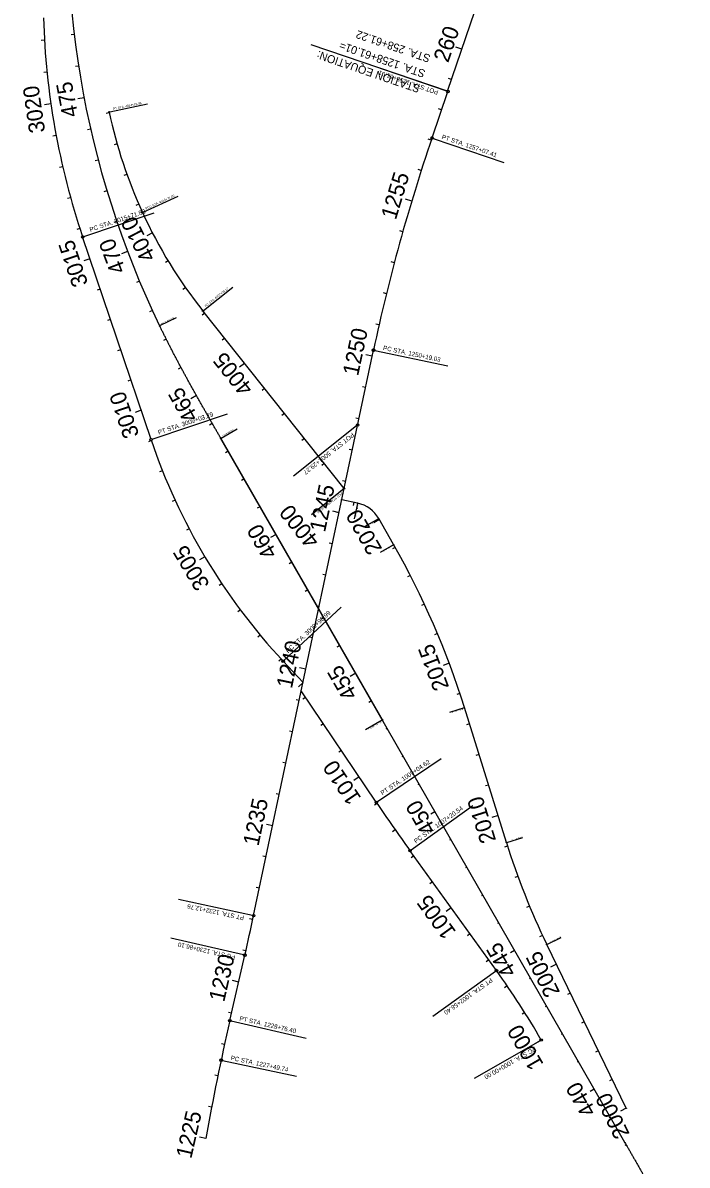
# Model space of a CAD drawing. Extents: x 448091 to 665917, y 1461380 to 1587607.
# Drawn here: x 481505 to 483581, y 1561735 to 1565305 of the extents above; entities that cross this region are included whole.
import ezdxf

# ---------------------------------------------------------------- set-up
doc = ezdxf.new("R2010")
doc.units = 0
for name, color, linetype in [('Attenuator_ep', 7, 'Continuous'), ('AttenuatorTM', 7, 'Continuous'), ('BillboardLoc', 7, 'Continuous'), ('BLSurveyCntrl_ep', 7, 'Continuous'), ('BLSurveyField_ep', 7, 'Continuous'), ('BLSurveySymbl_ep', 7, 'Continuous'), ('Bollard', 7, 'Continuous'), ('BoundaryLineImp', 7, 'Continuous'), ('TextShtNo', 7, 'Continuous'), ('TextTitle', 7, 'Continuous')]:
    doc.layers.add(name, color=color, linetype=linetype)

msp = doc.modelspace()

# ---------------------------------------------------------------- linework, layer by layer
at = {"layer": 'Attenuator_ep'}
msp.add_line((482832.4, 1565090.7), (482406.2, 1565236.3), dxfattribs=at)
at = {"layer": 'AttenuatorTM'}
for p, q in [((482830, 1565091.5), (482602.1, 1565169.4)), ((481776.9, 1565026.1), (481894.3, 1565051.1)), ((482787.9, 1564943.6), (483008.5, 1564868.3)), ((481880.9, 1564712.5), (481991, 1564763.1)), ((481695.9, 1564636.9), (481915.9, 1564711.1)), ((481879.1, 1564711.7), (481879.1, 1564711.7)), ((482069.7, 1564405.5), (482161.7, 1564478.6)), ((481933.6, 1564358.3), (481985.2, 1564383.3)), ((481933.6, 1564358.3), (481985.1, 1564383.3)), ((482605.2, 1564280.8), (482833.8, 1564232.4)), ((481909.6, 1564003.3), (482145.3, 1564082.9)), ((482548.5, 1564045.4), (482350.6, 1563887.9)), ((482124.6, 1564007.1), (482175.2, 1564036.1)), ((482508, 1563847.9), (482406.9, 1563767.5)), ((482551.3, 1563803), (482541.1, 1563754.8)), ((482616.9, 1563755.1), (482574.2, 1563730.7)), ((482663.3, 1563673.6), (482621.7, 1563649.9)), ((482321.9, 1563312.5), (482500.3, 1563479)), ((482884.6, 1563164.3), (482838.2, 1563149.9)), ((482628.4, 1563125.8), (482576, 1563095.6)), ((482613.2, 1562871.1), (482812.5, 1563005.2)), ((482718.4, 1562720.1), (482911.3, 1562859.2)), ((483017.5, 1562743.1), (483067.4, 1562758.6)), ((482222.6, 1562515.5), (481991.3, 1562564.6)), ((482195.3, 1562391.9), (481967.8, 1562444.1)), ((483143.4, 1562424.8), (483187.7, 1562446.3)), ((482982.1, 1562340.6), (482786.3, 1562199.4)), ((482156.2, 1562185.8), (482390.4, 1562132)), ((483121.9, 1562123.9), (482915.3, 1562005.3)), ((482128.9, 1562062.1), (482360, 1562013.1))]:
    msp.add_line(p, q, dxfattribs=at)
for centre, radius in [((482833.8, 1565090.2), 4), ((481775, 1565025.7), 2), ((482784.2, 1564944.9), 4), ((481879.1, 1564711.7), 2), ((481692.1, 1564635.6), 4), ((482068.1, 1564404.2), 2), ((481932.7, 1564357.9), 1), ((481932.7, 1564357.9), 1), ((482601.3, 1564281.7), 4), ((482551.7, 1564047.8), 4), ((481905.8, 1564002.1), 4), ((482123.8, 1564006.6), 1), ((482509.5, 1563849.2), 2), ((482502.1, 1563814.2), 0.8), ((482551.5, 1563803.8), 0.8), ((482617.6, 1563755.4), 0.8), ((482664, 1563674), 0.8), ((482318.9, 1563309.8), 4), ((482885.4, 1563164.6), 0.8), ((482629.3, 1563126.2), 1), ((482609.9, 1562868.8), 4), ((482715.1, 1562717.8), 4), ((483016.7, 1562742.9), 0.8), ((482226.5, 1562514.7), 4), ((482199.2, 1562391), 4), ((483142.7, 1562424.5), 0.8), ((482985.4, 1562342.9), 4), ((482152.3, 1562186.6), 4), ((483125.4, 1562125.9), 4), ((482125, 1562063), 4)]:
    msp.add_circle(centre, radius, dxfattribs=at)
at = {"layer": 'BillboardLoc'}
msp.add_line((482629.3, 1563126.2), (482123.8, 1564006.6), dxfattribs=at)
msp.add_arc((484510.5, 1565607.8), 2864.8, 173.1261, 205.8669, dxfattribs=at)
msp.add_spline([(482123.8, 1564006.6), (482121.1, 1564011.2), (482118.4, 1564015.9), (482115.7, 1564020.6), (482113, 1564025.3), (482110.3, 1564030), (482107.6, 1564034.7), (482104.9, 1564039.4), (482102.2, 1564044.1), (482099.6, 1564048.8), (482096.9, 1564053.4), (482094.2, 1564058.1), (482091.5, 1564062.8), (482088.8, 1564067.5), (482086.1, 1564072.2), (482083.5, 1564076.9), (482080.8, 1564081.6), (482078.1, 1564086.3), (482075.4, 1564091), (482072.8, 1564095.7), (482070.1, 1564100.4), (482067.4, 1564105.1), (482064.8, 1564109.8), (482062.1, 1564114.5), (482059.4, 1564119.2), (482056.8, 1564123.9), (482054.1, 1564128.6), (482051.5, 1564133.3), (482048.8, 1564138.1), (482046.2, 1564142.8), (482043.6, 1564147.5), (482040.9, 1564152.2), (482038.3, 1564156.9), (482035.7, 1564161.7), (482033, 1564166.4), (482030.4, 1564171.1), (482027.8, 1564175.8), (482025.2, 1564180.6), (482022.6, 1564185.3), (482020, 1564190), (482017.4, 1564194.8), (482014.8, 1564199.5), (482012.2, 1564204.3), (482009.6, 1564209), (482007, 1564213.8), (482004.5, 1564218.5), (482001.9, 1564223.3), (481999.3, 1564228), (481996.8, 1564232.8), (481994.2, 1564237.6), (481991.7, 1564242.3), (481989.1, 1564247.1), (481986.6, 1564251.9), (481984.1, 1564256.7), (481981.6, 1564261.5), (481979.1, 1564266.2), (481976.5, 1564271), (481974, 1564275.8), (481971.6, 1564280.6), (481969.1, 1564285.4), (481966.6, 1564290.2), (481964.1, 1564295), (481961.7, 1564299.8), (481959.2, 1564304.7), (481956.8, 1564309.5), (481954.3, 1564314.3), (481951.9, 1564319.1), (481949.5, 1564324), (481947.1, 1564328.8), (481944.6, 1564333.6), (481942.2, 1564338.5), (481939.9, 1564343.3), (481937.5, 1564348.2), (481935.1, 1564353), (481932.7, 1564357.9)], degree=3, dxfattribs=at)
at = {"layer": 'BLSurveyCntrl_ep'}
for p, q in [((482832.4, 1565090.7), (483145.9, 1566008.9)), ((482784.2, 1564944.9), (482833.8, 1565090.2)), ((481905.8, 1564002.1), (481692.1, 1564635.6)), ((482509.5, 1563849.2), (482068.1, 1564404.2)), ((482226.5, 1562514.7), (482601.3, 1564281.7)), ((482551.5, 1563803.8), (482502.1, 1563814.2)), ((482664, 1563674), (482617.6, 1563755.4)), ((482381, 1563243.2), (482318.9, 1563309.8)), ((482609.9, 1562868.8), (482375.4, 1563217)), ((483016.7, 1562742.9), (482885.4, 1563164.6)), ((482985.4, 1562342.9), (482715.1, 1562717.8)), ((483390.9, 1561912.6), (483142.7, 1562424.5)), ((482152.3, 1562186.6), (482199.2, 1562391))]:
    msp.add_line(p, q, dxfattribs=at)
for centre, radius, start, end in [((483918.8, 1565386.8), 2350, 181.6296, 198.6433), ((483242.1, 1565337.9), 1500, 192.012, 204.6738), ((488206.1, 1563092.8), 5729.6, 161.14072, 168.02453), ((483242.1, 1565337.9), 1500, 204.6738, 218.4944), ((483715.6, 1564612.6), 1910, 198.6433, 223.0104), ((482530.7, 1563705.9), 100, 29.671, 78.0252), ((480424, 1562397.9), 2578, 17.3013, 29.6707), ((487362.7, 1566068.6), 5729.6, 213.94989, 215.79072), ((485205, 1563424.5), 2292, 197.3013, 205.8686), ((474753.7, 1564099.7), 7639, 347.07453, 348.02453), ((480957.5, 1560880.9), 2500, 29.8686, 35.7907), ((489597.7, 1560477.9), 7639, 167.07453, 169.89864)]:
    msp.add_arc(centre, radius, start, end, dxfattribs=at)
at = {"layer": 'BLSurveyField_ep'}
for p, q in [((481572.7, 1565250.3), (481562.7, 1565249.8)), ((482877.2, 1565222.1), (482858.3, 1565228.5)), ((481580.7, 1565150.7), (481570.7, 1565149.7)), ((482844.9, 1565127.4), (482835.5, 1565130.6)), ((482832.4, 1565090.7), (482833.8, 1565090.2)), ((481592.8, 1565051.4), (481573, 1565048.6)), ((481775.5, 1565023.3), (481765.7, 1565021.2)), ((482814.1, 1565032.5), (482804.6, 1565035.7)), ((481609.2, 1564952.8), (481599.4, 1564950.9)), ((482781.8, 1564937.9), (482772.3, 1564941.1)), ((481799.7, 1564926.3), (481790.1, 1564923.5)), ((481629.7, 1564854.9), (481620, 1564852.7)), ((481830.3, 1564831.1), (481820.9, 1564827.7)), ((482750.4, 1564842.9), (482740.9, 1564846)), ((481654.4, 1564758), (481644.8, 1564755.4)), ((482720.7, 1564747.4), (482701.5, 1564753.2)), ((481867.2, 1564738.2), (481858, 1564734.2)), ((481683.2, 1564662.3), (481673.7, 1564659.2)), ((481910.2, 1564647.9), (481892.5, 1564638.7)), ((482692.6, 1564651.5), (482683, 1564654.2)), ((481715, 1564567.5), (481696.1, 1564561.1)), ((481959.1, 1564560.7), (481950.6, 1564555.5)), ((482666.3, 1564555), (482656.6, 1564557.5)), ((481747, 1564472.7), (481737.5, 1564469.5)), ((482013.8, 1564477), (482005.6, 1564471.2)), ((482641.6, 1564458.1), (482631.9, 1564460.5)), ((482073.8, 1564397), (482066, 1564390.8)), ((481779, 1564378), (481769.5, 1564374.8)), ((482618.6, 1564360.8), (482608.9, 1564363)), ((482136.1, 1564318.8), (482128.2, 1564312.5)), ((481811, 1564283.2), (481801.5, 1564280)), ((482597.3, 1564263.1), (482577.7, 1564267.2)), ((482198.3, 1564240.5), (482182.7, 1564228.1)), ((481842.9, 1564188.5), (481833.4, 1564185.3)), ((482260.5, 1564162.2), (482252.7, 1564156)), ((482576.6, 1564165.2), (482566.8, 1564167.3)), ((481874.9, 1564093.7), (481855.9, 1564087.3)), ((482322.8, 1564084), (482315, 1564077.7)), ((482555.8, 1564067.4), (482546, 1564069.5)), ((482385, 1564005.7), (482377.2, 1563999.5)), ((481906.9, 1563999), (481897.4, 1563995.7)), ((482535.1, 1563969.6), (482525.3, 1563971.7)), ((481941.5, 1563905.1), (481932.2, 1563901.4)), ((482447.3, 1563927.4), (482439.5, 1563921.2)), ((482514.3, 1563871.8), (482504.5, 1563873.8)), ((482509.5, 1563849.2), (482493.9, 1563836.7)), ((481980.9, 1563813.3), (481971.8, 1563809.1)), ((482539.7, 1563806.3), (482537.6, 1563796.5)), ((482493.6, 1563773.9), (482474, 1563778.1)), ((482619.4, 1563752.3), (482602, 1563742.4)), ((482025.1, 1563723.6), (482016.3, 1563718.9)), ((482472.8, 1563676.1), (482463, 1563678.2)), ((482668.9, 1563665.5), (482660.2, 1563660.5)), ((482074, 1563636.3), (482056.8, 1563626.1)), ((482452.1, 1563578.3), (482442.3, 1563580.4)), ((482716.3, 1563577.4), (482707.5, 1563572.9)), ((482127.3, 1563551.8), (482119, 1563546.2)), ((482185, 1563470.1), (482177, 1563464.1)), ((482431.3, 1563480.5), (482421.5, 1563482.5)), ((482760.4, 1563487.7), (482751.3, 1563483.4)), ((482800.9, 1563396.2), (482791.6, 1563392.4)), ((482246.9, 1563391.6), (482239.2, 1563385.2)), ((482410.6, 1563382.6), (482400.8, 1563384.7)), ((482312.8, 1563316.4), (482305.5, 1563309.6)), ((482389.8, 1563284.8), (482370.3, 1563289)), ((482837.8, 1563303.3), (482819.1, 1563296.3)), ((482381, 1563243.2), (482366.4, 1563229.6)), ((482369.1, 1563187), (482359.3, 1563189.1)), ((482389.1, 1563196.8), (482380.8, 1563191.2)), ((482871.1, 1563209), (482861.6, 1563205.9)), ((482444.9, 1563113.9), (482436.6, 1563108.3)), ((482901.2, 1563113.7), (482891.7, 1563110.7)), ((482348.3, 1563089.2), (482338.5, 1563091.2)), ((482500.8, 1563030.9), (482492.5, 1563025.3)), ((482931, 1563018.2), (482921.4, 1563015.2)), ((482327.6, 1562991.4), (482317.8, 1562993.4)), ((482556.6, 1562948), (482540, 1562936.8)), ((482306.8, 1562893.5), (482297, 1562895.6)), ((482960.7, 1562922.7), (482951.2, 1562919.8)), ((482612.5, 1562865), (482604.2, 1562859.4)), ((482990.5, 1562827.2), (482971.4, 1562821.3)), ((482286.1, 1562795.7), (482266.5, 1562799.9)), ((482669.1, 1562782.6), (482660.9, 1562776.9)), ((483020.2, 1562731.8), (483010.7, 1562728.8)), ((482265.3, 1562697.9), (482255.5, 1562700)), ((482727.1, 1562701.2), (482719, 1562695.3)), ((482785.6, 1562620), (482777.5, 1562614.2)), ((483052.5, 1562637.1), (483043.1, 1562633.7)), ((482244.6, 1562600.1), (482234.8, 1562602.1)), ((482844.1, 1562538.9), (482827.9, 1562527.2)), ((483088.9, 1562544), (483079.7, 1562540.2)), ((482223.8, 1562502.2), (482214, 1562504.3)), ((482902.6, 1562457.8), (482894.5, 1562452)), ((483129.3, 1562452.6), (483120.3, 1562448.3)), ((482202.3, 1562404.6), (482192.5, 1562406.8)), ((482961.1, 1562376.7), (482952.9, 1562370.8)), ((483172.8, 1562362.5), (483154.8, 1562353.8)), ((482179.9, 1562307.1), (482160.4, 1562311.6)), ((483019, 1562295.2), (483010.7, 1562289.5)), ((483216.4, 1562272.5), (483207.4, 1562268.1)), ((482157.5, 1562209.7), (482147.8, 1562211.9)), ((483073.9, 1562211.6), (483065.4, 1562206.3)), ((483260, 1562182.5), (483251, 1562178.2)), ((482135.5, 1562112.1), (482125.8, 1562114.2)), ((483125.4, 1562125.9), (483108.1, 1562115.9)), ((483303.7, 1562092.5), (483294.7, 1562088.2)), ((482114.8, 1562014.3), (482105, 1562016.4)), ((483347.3, 1562002.6), (483338.3, 1561998.2)), ((482095.3, 1561916.2), (482085.5, 1561918.3)), ((483390.9, 1561912.6), (483372.9, 1561903.9)), ((482077.1, 1561817.7), (482057.6, 1561822.2))]:
    msp.add_line(p, q, dxfattribs=at)
msp.add_circle((483390.9, 1561912.6), 0.8, dxfattribs=at)
at = {"layer": 'Bollard'}
for p, q in [((481665.9, 1565268.3), (481656, 1565267.1)), ((481679.5, 1565169.2), (481669.6, 1565167.7)), ((481696.5, 1565070.7), (481676.9, 1565067)), ((481717, 1564972.8), (481707.2, 1564970.6)), ((481740.8, 1564875.7), (481731.2, 1564873.2)), ((481768.1, 1564779.5), (481758.5, 1564776.6)), ((481798.6, 1564684.3), (481789.2, 1564681.1)), ((481832.5, 1564590.2), (481813.8, 1564583.1)), ((481869.7, 1564497.4), (481860.4, 1564493.5)), ((481910, 1564405.9), (481900.9, 1564401.7)), ((481953.5, 1564315.9), (481944.6, 1564311.4)), ((481999.8, 1564227.2), (481991, 1564222.5)), ((482048, 1564139.6), (482030.5, 1564129.8)), ((482097.3, 1564052.6), (482088.7, 1564047.7)), ((482147.1, 1563965.9), (482138.4, 1563960.9)), ((482196.9, 1563879.2), (482188.2, 1563874.2)), ((482246.7, 1563792.5), (482238, 1563787.5)), ((482296.5, 1563705.7), (482279.2, 1563695.8)), ((482346.3, 1563619), (482337.6, 1563614)), ((482396.1, 1563532.3), (482387.4, 1563527.3)), ((482445.9, 1563445.6), (482437.2, 1563440.6)), ((482495.7, 1563358.9), (482487, 1563353.9)), ((482545.5, 1563272.2), (482528.2, 1563262.2)), ((482595.3, 1563185.4), (482586.6, 1563180.5))]:
    msp.add_line(p, q, dxfattribs=at)
at = {"layer": 'TextShtNo'}
msp.add_line((483387, 1561805.2), (482122.5, 1564007), dxfattribs=at)
msp.add_spline([(483387, 1561805.2), (483389.7, 1561800.5), (483392.4, 1561795.9), (483395.1, 1561791.2), (483397.8, 1561786.5), (483400.5, 1561781.8), (483403.1, 1561777.1), (483405.8, 1561772.4), (483408.5, 1561767.7), (483411.2, 1561763), (483413.9, 1561758.3), (483416.6, 1561753.7), (483419.3, 1561749), (483422, 1561744.3), (483424.7, 1561739.6), (483427.3, 1561734.9), (483430, 1561730.2), (483432.7, 1561725.5), (483435.4, 1561720.8), (483438.1, 1561716.1), (483440.7, 1561711.4), (483443.4, 1561706.7), (483446.1, 1561702), (483448.8, 1561697.3), (483451.4, 1561692.6), (483454.1, 1561687.9), (483456.8, 1561683.2), (483459.5, 1561678.5), (483462.1, 1561673.8), (483464.8, 1561669.1), (483467.4, 1561664.4), (483470.1, 1561659.7), (483472.8, 1561655), (483475.4, 1561650.3), (483478.1, 1561645.6), (483480.7, 1561640.9), (483483.4, 1561636.2), (483486, 1561631.5), (483488.7, 1561626.7), (483491.3, 1561622), (483493.9, 1561617.3), (483496.6, 1561612.6), (483499.2, 1561607.9), (483501.8, 1561603.1), (483504.5, 1561598.4), (483507.1, 1561593.7), (483509.7, 1561589), (483512.3, 1561584.2), (483514.9, 1561579.5), (483517.5, 1561574.8), (483520.1, 1561570), (483522.7, 1561565.3), (483525.3, 1561560.6), (483527.9, 1561555.8), (483530.5, 1561551.1), (483533.1, 1561546.3), (483535.7, 1561541.6), (483538.3, 1561536.8), (483540.9, 1561532.1), (483543.4, 1561527.3), (483546, 1561522.6), (483548.6, 1561517.8), (483551.1, 1561513), (483553.7, 1561508.3), (483556.2, 1561503.5), (483558.8, 1561498.7), (483561.3, 1561494), (483563.9, 1561489.2), (483566.4, 1561484.4), (483568.9, 1561479.7), (483571.4, 1561474.9), (483573.9, 1561470.1), (483576.5, 1561465.3), (483579, 1561460.5), (483581.5, 1561455.7)], degree=3, dxfattribs=at)
at = {"layer": 'TextTitle'}
for p, q in [((482643.7, 1563099.4), (482640, 1563097.2)), ((482693.5, 1563012.6), (482689.8, 1563010.5)), ((482743.4, 1562925.9), (482739.6, 1562923.8)), ((482793.2, 1562839.2), (482780.8, 1562832.1)), ((482843, 1562752.5), (482839.2, 1562750.4)), ((482892.8, 1562665.8), (482889, 1562663.6)), ((482942.6, 1562579.1), (482938.8, 1562576.9)), ((482992.4, 1562492.4), (482988.6, 1562490.2)), ((483042.2, 1562405.6), (483029.8, 1562398.5)), ((483092, 1562318.9), (483088.2, 1562316.8)), ((483141.8, 1562232.2), (483138, 1562230.1)), ((483191.6, 1562145.5), (483187.9, 1562143.3)), ((483241.4, 1562058.8), (483237.7, 1562056.6)), ((483291.2, 1561972.1), (483278.8, 1561964.9)), ((483341, 1561885.3), (483337.3, 1561883.2)), ((483390.8, 1561798.6), (483387.1, 1561796.5)), ((483390.8, 1561798.6), (483387.8, 1561796.9))]:
    msp.add_line(p, q, dxfattribs=at)
msp.add_circle((483387, 1561805.2), 1, dxfattribs=at)

# ---------------------------------------------------------------- texts
at = {"layer": 'Attenuator_ep'}
for s, p in [('STA. 258+61.22', (482781.3, 1565203.3)), ('STATION EQUATION:', (482749, 1565108.7)), ('STA. 1258+61.01=', (482765.2, 1565156))]:
    msp.add_text(s, height=25, rotation=161.1404, dxfattribs=at).set_placement(p)
at = {"layer": 'AttenuatorTM'}
for s, height, rotation, p in [('POT STA. 1258+61.01', 14, 161.1404, (482805.1, 1565092.7)), ('PT STA. 4014+02.48', 7, 12.012, (481788, 1565032)), ('PT STA. 1257+07.41', 14, 341.1407, (482813, 1564942.4)), ('PCC STA. 4010+71.00', 7, 24.6738, (481890.4, 1564720.7)), ('PC STA. 3015+71.88', 14, 18.6433, (481716.4, 1564651.1)), ('PC STA. 4007+09.17', 7, 38.4944, (482076.9, 1564415.7)), ('PC STA. 467+46.89', 3.5, 25.8669, (481938.3, 1564362.5)), ('SC STA. 467+46.89', 3.5, 25.8669, (481938.3, 1564362.5)), ('PC STA. 1250+19.03', 14, 348.0245, (482630.1, 1564282.7)), ('PT STA. 3009+03.29', 14, 18.6433, (481930.1, 1564017.6)), ('TS STA. 463+46.89', 3.5, 29.8669, (482129, 1564011.6)), ('POT STA. 5001+29.27', 14, 218.4944, (482534.1, 1564024.9)), ('POT STA. 4000+00.00', 7, 218.4944, (482500.8, 1563837.7)), ('PT STA. 2020+87.96', 2.8, 258.0252, (482551.7, 1563798)), ('PC STA. 2020+03.57', 2.8, 209.671, (482613.5, 1563751.4)), ('PT STA. 2019+09.87', 2.8, 209.6707, (482659.4, 1563670.8)), ('PC STA. 3000+90.99', 14, 43.0104, (482334.7, 1563334)), ('PC STA. 2013+53.32', 2.8, 197.3013, (482880.5, 1563161.6)), ('POT STA. 453+31.75', 3.5, 209.8669, (482624.1, 1563121.2)), ('PT STA. 1009+04.62', 14, 33.9499, (482629.2, 1562890.3)), ('PC STA. 1007+20.54', 14, 35.7907, (482733.8, 1562739.8)), ('PT STA. 2009+11.63', 2.8, 197.3974, (483066.2, 1562762.5)), ('PT STA. 1232+12.76', 14, 168.0245, (482197.7, 1562513.7)), ('PC STA. 2005+68.91', 2.8, 206.6825, (483185.5, 1562450.4)), ('PC STA. 1230+86.10', 14, 167.0745, (482170.3, 1562390.5)), ('PT STA. 1002+58.40', 14, 215.7907, (482966.8, 1562320.9)), ('PT STA. 1228+76.40', 14, 347.0745, (482181.2, 1562187.2)), ('PC STA. 1227+49.74', 14, 348.0245, (482153.8, 1562064)), ('PC STA. 1000+00.00', 14, 209.8686, (483104.7, 1562105.9))]:
    msp.add_text(s, height=height, rotation=rotation, dxfattribs=at).set_placement(p)
at = {"layer": 'BLSurveySymbl_ep'}
for s, rotation, p in [('260', 71.1489, (482834.5, 1565177.8)), ('3020', 98.2053, (481575.2, 1564963.9)), ('1255', 73.2148, (482671, 1564686.7)), ('4010', 117.3856, (481922.2, 1564573.1)), ('3015', 108.6433, (481709.7, 1564489.4)), ('1250', 78.0245, (482553, 1564199)), ('4005', 128.4944, (482227.7, 1564163.7)), ('3010', 108.6433, (481869.4, 1564016.2)), ('1245', 78.0245, (482449.5, 1563710.6)), ('4000', 128.4944, (482435.1, 1563687.7)), ('2020', 119.6705, (482629.6, 1563660.6)), ('3005', 120.7411, (482090.7, 1563549.5)), ('1240', 78.0245, (482345.9, 1563222.2)), ('2015', 110.5614, (482838, 1563228.7)), ('1010', 123.9499, (482564.6, 1562882.4)), ('1235', 78.0245, (482241.5, 1562729.9)), ('2010', 107.3014, (482984.8, 1562749.8)), ('1005', 125.7907, (482861, 1562464.2)), ('2005', 115.8687, (483185, 1562274.8)), ('1230', 77.0745, (482134.4, 1562242.6)), ('1000', 119.8686, (483134.2, 1562050.4)), ('2000', 115.8687, (483402.7, 1561832.3)), ('1225', 77.0745, (482031.5, 1561753))]:
    msp.add_text(s, height=50, rotation=rotation, dxfattribs=at).set_placement(p)
at = {"layer": 'BoundaryLineImp'}
for s, rotation, p in [('475', 100.8048, (481678.4, 1565014.4)), ('470', 110.8048, (481827.7, 1564531.3)), ('465', 119.2809, (482054.9, 1564073.3)), ('460', 119.8669, (482301.9, 1563646.8)), ('455', 119.8669, (482552.8, 1563205.5))]:
    msp.add_text(s, height=50, rotation=rotation, dxfattribs=at).set_placement(p)
at = {"layer": 'TextTitle'}
for s, p in [('450', (482798.1, 1562784.1)), ('445', (483049.6, 1562339.3)), ('440', (483298.7, 1561903.5))]:
    msp.add_text(s, height=50, rotation=119.8698, dxfattribs=at).set_placement(p)

doc.saveas('drawing.dxf')
